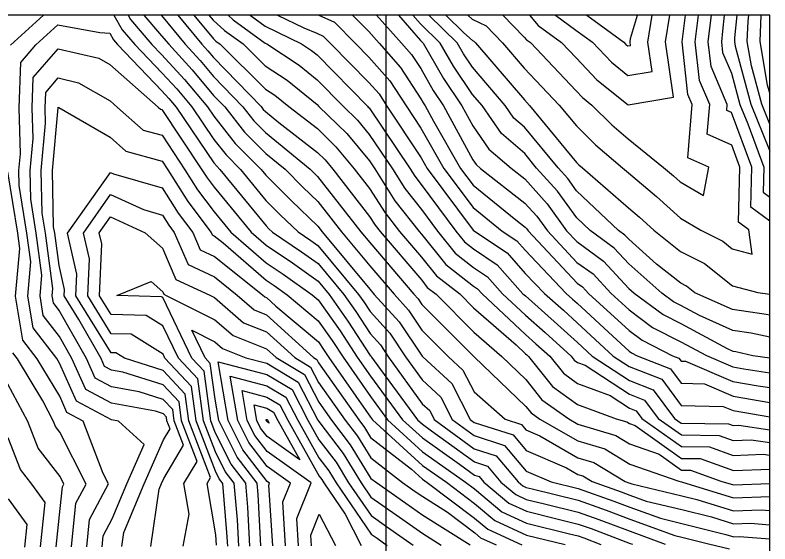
# Model space of a CAD drawing. Extents: x 42655 to 43811, y -141820 to -141156.
# Drawn here: x 43611.7 to 43685.8, y -141207.5 to -141155.6 of the extents above; entities that cross this region are included whole.
import ezdxf

# ---------------------------------------------------------------- set-up
doc = ezdxf.new("R2010")
doc.units = 0
for name, color, linetype in [('D-TTL', 7, 'Continuous'), ('ZE_HICN', 7, 'Continuous'), ('ZE_LWCN', 7, 'Continuous'), ('地形', 7, 'Continuous')]:
    doc.layers.add(name, color=color, linetype=linetype)

msp = doc.modelspace()

# ---------------------------------------------------------------- linework, layer by layer
at = {"layer": 'D-TTL'}
msp.add_lwpolyline([(42724.63, -141820.399), (43685.83, -141820.386), (43685.821, -141155.586), (42724.621, -141155.599), (42724.63, -141820.399)], dxfattribs=at)
at = {"layer": 'ZE_HICN'}
for points in [[(43624.334, -141155.587), (43626.068, -141157.607), (43626.769, -141158.456), (43629.089, -141160.968), (43631.184, -141163.465), (43632.278, -141164.593), (43634.228, -141167.08), (43636.299, -141169.16), (43638.199, -141170.727), (43639.949, -141172.48), (43641.41, -141173.878), (43643.75, -141176.863), (43646.528, -141180.207), (43648.91, -141183.002), (43650.337, -141184.569), (43651.646, -141186.539), (43654.253, -141189.139), (43655.671, -141190.441), (43656.763, -141192.593), (43659.812, -141195.275), (43661.429, -141195.796), (43661.868, -141196.316), (43663.228, -141196.902), (43666.969, -141199.047), (43668.53, -141199.509), (43671.615, -141201.382), (43671.965, -141201.506), (43672.069, -141201.545), (43672.266, -141201.616), (43677.163, -141202.781), (43678.657, -141203.156), (43682.258, -141204.266), (43684.985, -141204.178), (43685.822, -141204.237)], [(43632.599, -141155.587), (43633.114, -141156.046), (43636.248, -141158.327), (43636.418, -141158.41), (43639.594, -141160.518), (43641.353, -141161.933), (43643.909, -141164.537), (43645.318, -141165.913), (43646.466, -141167.307), (43648.74, -141170.677), (43649.975, -141172.614), (43651.589, -141174.666), (43653.182, -141176.819), (43654.91, -141178.976), (43656.705, -141180.368), (43658.083, -141181.294), (43659.561, -141182.951), (43661.815, -141185.064), (43663.748, -141186.762), (43666.294, -141189.082), (43666.605, -141189.467), (43666.925, -141189.697), (43667.667, -141189.973), (43672.028, -141192.823), (43673.523, -141193.402), (43674.864, -141195.204), (43677.135, -141196.814), (43680.836, -141196.855), (43682.226, -141197.351), (43683.981, -141197.286), (43685.822, -141197.563)], [(43647.189, -141155.587), (43649.64, -141158.347), (43650.612, -141159.439), (43651.524, -141160.845), (43652.764, -141163.006), (43653.77, -141164.49), (43656.654, -141169.802), (43656.968, -141170.26), (43657.407, -141170.636), (43661.762, -141174.039), (43662.947, -141175.345), (43663.97, -141176.767), (43666.878, -141179.865), (43668.454, -141181.007), (43670.197, -141182.9), (43671.988, -141184.534), (43674.303, -141186.25), (43677.091, -141187.673), (43679.593, -141189.018), (43682.191, -141190.136), (43683.284, -141190.324), (43685.822, -141190.705)], [(43656.162, -141155.586), (43656.589, -141155.98), (43657.956, -141156.656), (43659.557, -141158.3), (43661.7, -141160.793), (43665.138, -141164.436), (43666.815, -141166.471), (43668.681, -141168.332), (43671.335, -141170.57), (43671.925, -141171.083), (43674.68, -141173.392), (43677.034, -141175.53), (43679.038, -141176.696), (43681.212, -141177.8), (43682.136, -141178.541), (43684.104, -141179.053), (43683.77, -141176.673), (43682.743, -141175.928), (43682.891, -141170.515), (43682.088, -141168.347), (43679.682, -141167.274), (43679.92, -141164.366), (43678.916, -141162.013), (43678.493, -141158.21), (43678.814, -141155.586)], [(43685.822, -141163.262), (43685.61, -141162.477), (43684.874, -141158.18), (43684.985, -141155.586)], [(43624.999, -141207.766), (43625.827, -141202.148), (43626.055, -141201.598), (43626.275, -141201.103), (43628.228, -141197.81), (43627.314, -141195.43), (43627.165, -141194.313), (43626.238, -141193.324), (43623.865, -141192.576), (43621.144, -141192.077), (43619.549, -141191.23), (43618.693, -141189.308), (43616.02, -141184.603), (43615.443, -141183.855), (43615.328, -141183.161), (43615.395, -141182.417), (43614.66, -141177.002), (43614.338, -141175.021), (43614.244, -141170.841), (43614.676, -141166.198), (43614.634, -141164.676), (43614.689, -141163.187), (43615.912, -141161.762), (43617.921, -141162.229), (43621.01, -141164.005), (43621.735, -141164.643), (43624.257, -141166.877), (43626.115, -141167.386), (43628.366, -141170.774), (43629.602, -141172.738), (43631.238, -141174.909), (43632.885, -141176.915), (43636.35, -141179.903), (43638.024, -141181.032), (43640.866, -141183.04), (43641.455, -141183.535), (43643.604, -141186.605), (43645.288, -141189.181), (43646.579, -141191.028), (43649.737, -141195.323), (43651.696, -141197.111), (43655.327, -141199.68), (43656.801, -141200.754), (43657.256, -141200.901), (43657.718, -141201.448), (43660.183, -141203.518), (43661.906, -141204.311), (43664.909, -141205.046), (43667, -141205.563), (43668.278, -141206.015), (43672.097, -141207.459), (43672.323, -141207.541)], [(43634.743, -141207.72), (43634.529, -141203.902), (43634.33, -141201.559), (43632.898, -141199.698), (43631.341, -141196.582), (43630.892, -141195.413), (43630.242, -141190.55), (43629.032, -141189.259), (43626.19, -141183.332), (43626.069, -141183.256), (43621.667, -141183.131), (43625.052, -141181.745), (43626.188, -141182.767), (43626.284, -141182.993), (43626.531, -141183.108), (43631.289, -141185.494), (43633.096, -141187.059), (43636.39, -141188.367), (43637.328, -141189.219), (43640.105, -141190.883), (43641.503, -141193.585), (43642.75, -141195.356), (43644.601, -141197.782), (43646.627, -141201.079), (43647.168, -141201.498), (43650.056, -141203.508), (43651.732, -141204.684), (43656.379, -141207.617)], [(43615.714, -141207.81), (43616.112, -141204.026), (43616.328, -141201.917), (43616.474, -141201.644), (43616.098, -141200.902), (43613.931, -141198.101), (43612.917, -141195.498), (43610.966, -141191.819)], [(43635.802, -141196.146), (43635.425, -141195.391), (43635.162, -141193.873), (43636.418, -141194.2), (43637.073, -141194.593), (43637.481, -141195.381), (43639.664, -141199.273), (43636.431, -141196.964), (43635.802, -141196.146)], [(43640.785, -141207.691), (43640.72, -141206.667), (43641.556, -141204.606), (43643.147, -141207.68)]]:
    msp.add_lwpolyline(points, dxfattribs=at)
at = {"layer": 'ZE_LWCN'}
for points in [[(43611.232, -141158.53), (43614.453, -141155.587)], [(43621.389, -141155.587), (43622.181, -141157.02), (43623.427, -141158.472), (43626.085, -141161.24), (43627.561, -141162.837), (43629.046, -141164.608), (43631.205, -141167.794), (43632.399, -141169.317), (43633.823, -141170.748), (43636.321, -141173.793), (43637.726, -141175.199), (43639.484, -141176.884), (43640.729, -141177.724), (43641.43, -141178.219), (43645.42, -141183.018), (43645.935, -141183.754), (43646.549, -141184.694), (43648.49, -141186.827), (43650.04, -141189.159), (43651.669, -141191.415), (43653.5, -141193.097), (43654.617, -141195.3), (43656.783, -141196.879), (43659.76, -141197.838), (43661.888, -141200.357), (43664.344, -141201.416), (43666.984, -141202.068), (43670.491, -141203.31), (43672.081, -141203.911), (43675.085, -141204.998), (43677.176, -141205.495), (43681.516, -141206.585), (43682.271, -141206.817), (43682.842, -141206.799), (43685.822, -141207.012)], [(43622.772, -141155.587), (43623.006, -141156.011), (43625.112, -141158.464), (43626.077, -141159.469), (43628.325, -141161.902), (43630.588, -141164.601), (43631.194, -141165.495), (43633.313, -141168.198), (43635.842, -141170.738), (43636.309, -141171.308), (43638.837, -141173.839), (43641.421, -141176.314), (43641.859, -141176.872), (43646.539, -141182.507), (43646.968, -141183.011), (43649.413, -141185.698), (43651.658, -141189.075), (43651.734, -141189.151), (43654.586, -141191.769), (43656.372, -141195.291), (43656.777, -141195.587), (43660.595, -141196.817), (43661.878, -141198.337), (43665.852, -141200.05), (43666.977, -141200.695), (43667.446, -141200.834), (43668.374, -141201.397), (43671.228, -141202.408), (43672.075, -141202.728), (43673.676, -141203.307), (43677.17, -141204.138), (43680.087, -141204.87), (43682.265, -141205.542), (43683.914, -141205.488), (43685.822, -141205.625)], [(43626.025, -141155.587), (43626.059, -141155.626), (43628.389, -141158.448), (43629.853, -141160.033), (43631.175, -141161.609), (43634.064, -141164.584), (43635.143, -141165.961), (43636.289, -141167.112), (43640.657, -141170.715), (43641.061, -141171.12), (43641.398, -141171.443), (43645.642, -141176.854), (43646.517, -141177.908), (43650.852, -141182.992), (43651.26, -141183.44), (43651.634, -141184.003), (43656.621, -141188.977), (43656.746, -141189.103), (43656.773, -141189.127), (43661.857, -141194.007), (43662.371, -141194.644), (43663.228, -141195.259), (43666.962, -141197.4), (43669.613, -141198.185), (43672.06, -141199.67), (43676.877, -141201.357), (43677.157, -141201.423), (43677.228, -141201.441), (43682.252, -141202.99), (43685.822, -141202.874)], [(43627.653, -141155.587), (43630.01, -141158.441), (43630.618, -141159.099), (43631.166, -141159.753), (43635.849, -141164.576), (43636.058, -141164.842), (43636.28, -141165.065), (43637.584, -141166.141), (43641.387, -141169.072), (43642.137, -141169.804), (43642.878, -141170.705), (43646.505, -141175.365), (43647.04, -141176.204), (43647.545, -141176.845), (43651.622, -141181.629), (43652.176, -141182.32), (43653.029, -141182.982), (43656.735, -141186.724), (43659.48, -141189.114), (43661.845, -141191.384), (43663.43, -141193.35), (43666.07, -141195.245), (43666.954, -141195.752), (43670.696, -141196.86), (43672.051, -141197.682), (43674.937, -141198.693), (43677.151, -141200.263), (43678.042, -141200.273), (43681.023, -141201.337), (43682.246, -141201.714), (43685.822, -141201.598)], [(43629.238, -141155.587), (43631.158, -141157.91), (43631.407, -141158.133), (43631.819, -141158.432), (43636.269, -141162.845), (43637.19, -141163.457), (43638.565, -141164.563), (43641.376, -141166.729), (43643.197, -141168.507), (43644.998, -141170.695), (43646.492, -141172.614), (43648.019, -141175.007), (43649.457, -141176.836), (43651.612, -141179.364), (43653.087, -141181.205), (43655.363, -141182.971), (43656.723, -141184.345), (43660.897, -141187.979), (43661.833, -141188.856), (43661.951, -141188.96), (43662.106, -141189.102), (43664.488, -141192.056), (43666.945, -141193.819), (43670.726, -141195.223), (43671.779, -141195.535), (43672.042, -141195.694), (43672.6, -141195.89), (43677.146, -141199.113), (43678.973, -141199.134), (43682.24, -141200.299), (43685.822, -141200.168)], [(43630.727, -141155.587), (43631.149, -141156.097), (43632.261, -141157.089), (43634.09, -141158.421), (43636.258, -141160.571), (43638.392, -141161.987), (43641.364, -141164.378), (43641.532, -141164.549), (43644.258, -141167.21), (43646.479, -141169.908), (43647.003, -141170.685), (43648.997, -141173.811), (43651.37, -141176.827), (43651.601, -141177.098), (43653.999, -141180.09), (43656.713, -141182.196), (43657.121, -141182.47), (43657.558, -141182.96), (43661.824, -141186.96), (43662.849, -141187.861), (43664.2, -141189.092), (43665.546, -141190.761), (43666.935, -141191.758), (43670.151, -141192.952), (43672.034, -141194.183), (43672.68, -141194.433), (43673.259, -141195.211), (43677.14, -141197.964), (43679.905, -141197.994), (43682.233, -141198.825), (43685.173, -141198.717), (43685.822, -141198.815)], [(43634.769, -141155.587), (43636.24, -141156.657), (43639.81, -141158.394), (43640.795, -141159.048), (43641.341, -141159.487), (43646.287, -141164.526), (43646.379, -141164.616), (43646.454, -141164.707), (43650.476, -141170.669), (43650.954, -141171.417), (43651.578, -141172.21), (43654.98, -141176.81), (43655.822, -141177.861), (43656.696, -141178.539), (43659.044, -141180.118), (43661.564, -141182.941), (43661.806, -141183.168), (43664.646, -141185.663), (43666.916, -141187.731), (43668.364, -141189.072), (43672.021, -141191.462), (43674.366, -141192.371), (43676.469, -141195.196), (43677.129, -141195.664), (43681.768, -141195.716), (43682.219, -141195.876), (43682.788, -141195.855), (43685.822, -141196.311)], [(43637.464, -141155.587), (43640.051, -141156.845), (43641.331, -141157.363), (43641.947, -141157.639), (43642.675, -141158.38), (43646.442, -141162.205), (43647.437, -141163.322), (43648.212, -141164.517), (43651.565, -141169.593), (43652.174, -141170.661), (43656.687, -141176.692), (43656.822, -141176.801), (43660.006, -141178.942), (43661.795, -141180.947), (43663.686, -141182.931), (43665.545, -141184.564), (43666.906, -141185.805), (43670.424, -141189.062), (43672.015, -141190.102), (43675.209, -141191.34), (43677.121, -141193.908), (43681.251, -141194.012), (43682.212, -141194.425), (43685.822, -141195.047)], [(43641.513, -141155.587), (43643.059, -141156.279), (43645.109, -141158.369), (43646.43, -141159.71), (43648.496, -141162.027), (43650.104, -141164.508), (43651.552, -141166.7), (43653.804, -141170.653), (43656.677, -141174.491), (43659.514, -141176.788), (43660.968, -141177.766), (43661.785, -141178.681), (43665.824, -141182.921), (43666.443, -141183.466), (43666.897, -141183.879), (43670.398, -141187.12), (43672.008, -141188.588), (43672.246, -141188.765), (43672.806, -141189.051), (43676.052, -141190.309), (43677.111, -141191.73), (43679.397, -141191.788), (43682.205, -141192.995), (43685.822, -141193.618)], [(43644.825, -141155.587), (43646.418, -141157.21), (43647.437, -141158.358), (43649.554, -141160.733), (43651.538, -141163.793), (43651.778, -141164.212), (43651.973, -141164.499), (43652.782, -141165.989), (43655.435, -141170.645), (43656.666, -141172.29), (43660.876, -141175.698), (43661.774, -141176.4), (43661.937, -141176.58), (43662.078, -141176.776), (43666.888, -141181.899), (43667.413, -141182.28), (43667.994, -141182.911), (43671.998, -141186.561), (43673.275, -141187.508), (43676.267, -141189.034), (43676.896, -141189.278), (43677.1, -141189.553), (43677.543, -141189.564), (43682.198, -141191.565), (43684.675, -141191.992), (43685.822, -141192.164)], [(43649.336, -141155.587), (43651.511, -141158.09), (43651.763, -141158.337), (43653.75, -141161.8), (43655.568, -141164.482), (43656.638, -141166.453), (43658.208, -141168.744), (43660.399, -141170.622), (43661.751, -141171.678), (43663.956, -141174.11), (43665.861, -141176.758), (43666.869, -141177.831), (43669.495, -141179.734), (43671.979, -141182.433), (43672.495, -141182.889), (43675.331, -141184.993), (43677.083, -141185.886), (43681.62, -141188.328), (43682.184, -141188.579), (43682.498, -141188.624), (43684.165, -141188.997), (43685.822, -141189.245)], [(43685.822, -141187.215), (43683.986, -141186.804), (43682.174, -141186.545), (43678.927, -141185.097), (43677.074, -141184.1), (43676.359, -141183.735), (43675.201, -141182.877), (43671.967, -141180.016), (43670.536, -141178.461), (43668.17, -141176.747), (43666.858, -141175.505), (43664.966, -141172.876), (43662.912, -141170.61), (43661.739, -141169.191), (43659.448, -141167.228), (43657.56, -141164.472), (43656.624, -141163.378), (43654.736, -141160.594), (43653.436, -141158.329), (43651.503, -141156.433), (43650.767, -141155.586)], [(43685.822, -141185.062), (43685.474, -141184.985), (43682.164, -141184.511), (43678.464, -141182.861), (43677.625, -141182.188), (43677.064, -141181.903), (43674.701, -141180.028), (43671.956, -141177.599), (43671.577, -141177.188), (43670.95, -141176.734), (43666.845, -141172.849), (43665.976, -141171.641), (43665.032, -141170.6), (43661.727, -141166.602), (43660.688, -141165.711), (43659.832, -141164.462), (43656.611, -141160.699), (43655.722, -141159.388), (43655.11, -141158.321), (43652.321, -141155.586)], [(43654.002, -141155.586), (43655.772, -141157.321), (43656.599, -141158.083), (43656.734, -141158.15), (43656.893, -141158.313), (43661.714, -141163.921), (43662.214, -141164.45), (43666.832, -141170.054), (43667.075, -141170.296), (43667.421, -141170.588), (43671.941, -141174.526), (43673.016, -141175.427), (43674.437, -141176.718), (43677.049, -141178.79), (43679.419, -141179.994), (43682.153, -141182.187), (43684.632, -141182.832), (43685.822, -141183.002)], [(43659.592, -141155.586), (43661.685, -141157.737), (43661.919, -141158.008), (43662.297, -141158.287), (43666.798, -141163.034), (43667.416, -141163.681), (43668.335, -141164.421), (43670.287, -141166.368), (43671.909, -141167.735), (43675.382, -141170.55), (43676.344, -141171.357), (43677.017, -141171.967), (43679.31, -141173.301), (43679.837, -141170.529), (43677.774, -141169.609), (43678.201, -141164.374), (43677.784, -141163.397), (43677.208, -141158.216), (43677.53, -141155.586)], [(43662.201, -141155.586), (43663.074, -141156.595), (43665.344, -141158.273), (43666.783, -141159.79), (43668.837, -141161.943), (43671.893, -141164.404), (43676.367, -141163.644), (43675.562, -141158.224), (43676.003, -141155.586)], [(43664.775, -141155.586), (43666.77, -141157.061), (43668.4, -141158.258), (43670.258, -141160.205), (43671.879, -141161.511), (43674.253, -141161.108), (43673.826, -141158.232), (43674.268, -141155.586)], [(43667.847, -141155.586), (43671.465, -141158.244), (43671.679, -141158.468), (43671.865, -141158.618), (43672.138, -141158.571), (43672.089, -141158.241), (43672.147, -141157.895), (43672.826, -141155.586)], [(43685.822, -141175.81), (43683.95, -141174.451), (43684.058, -141170.509), (43682.072, -141165.154), (43681.591, -141164.94), (43681.639, -141164.358), (43680.048, -141160.629), (43679.778, -141158.204), (43680.069, -141155.829), (43680.093, -141155.586)], [(43681.349, -141155.586), (43681.188, -141157.173), (43681.063, -141158.198), (43681.179, -141159.245), (43682.054, -141161.295), (43682.877, -141164.352), (43683.648, -141166.25), (43685.225, -141170.504), (43685.158, -141172.975), (43685.822, -141173.457)], [(43682.57, -141155.586), (43682.36, -141157.802), (43682.343, -141158.192), (43682.422, -141158.652), (43683.955, -141164.347), (43685.754, -141168.777), (43685.822, -141168.959)], [(43685.822, -141166.284), (43685.033, -141164.342), (43684.016, -141160.565), (43683.609, -141158.186), (43683.694, -141156.169), (43683.75, -141155.586)], [(43620.216, -141207.789), (43620.326, -141206.713), (43621.205, -141205.067), (43622.64, -141201.614), (43624.351, -141197.755), (43621.85, -141195.456), (43621.159, -141195.329), (43617.7, -141193.492), (43616.045, -141189.774), (43615.772, -141189.322), (43613.444, -141186.3), (43612.922, -141183.173), (43613.227, -141179.816), (43612.846, -141177.01), (43612.084, -141172.317), (43612.051, -141170.851), (43612.203, -141169.223), (43612.078, -141164.688), (43612.241, -141160.25), (43613.726, -141158.518), (43615.887, -141156.544), (43619.987, -141157.288), (43620.979, -141157.347), (43621.356, -141158.029), (43621.742, -141158.48), (43626.094, -141163.01), (43626.797, -141163.771), (43627.504, -141164.615), (43631.215, -141170.093), (43631.484, -141170.436), (43631.804, -141170.757), (43636.333, -141176.277), (43636.614, -141176.559), (43636.966, -141176.896), (43639.828, -141178.826), (43641.438, -141179.964), (43643.983, -141183.025), (43645.158, -141184.704), (43646.559, -141186.848), (43647.567, -141187.956), (43648.372, -141189.167), (43651.68, -141193.75), (43652.415, -141194.424), (43652.863, -141195.308), (43656.789, -141198.171), (43658.925, -141198.859), (43661.098, -141201.432), (43661.567, -141201.826), (43661.895, -141201.976), (43662.467, -141202.116), (43666.989, -141203.233), (43669.753, -141204.211), (43672.086, -141205.094), (43676.495, -141206.689), (43677.183, -141206.853), (43679.783, -141207.506), (43681.855, -141208.006)], [(43622.156, -141207.779), (43622.362, -141206.386), (43624.348, -141201.606), (43626.257, -141197.299), (43626.899, -141196.216), (43626.598, -141195.433), (43626.549, -141195.066), (43626.244, -141194.74), (43625.464, -141194.495), (43621.151, -141193.703), (43618.624, -141192.361), (43617.268, -141189.315), (43616.032, -141187.139), (43614.444, -141185.077), (43614.125, -141183.167), (43614.311, -141181.116), (43613.753, -141177.006), (43613.211, -141173.669), (43613.148, -141170.846), (43613.44, -141167.711), (43613.356, -141164.682), (43613.465, -141161.719), (43615.898, -141158.882), (43619.897, -141159.813), (43620.994, -141160.443), (43625.741, -141164.624), (43625.949, -141164.808), (43626.102, -141164.85), (43630.034, -141170.766), (43630.547, -141171.581), (43631.227, -141172.483), (43634.857, -141176.906), (43636.342, -141178.186), (43638.926, -141179.929), (43641.447, -141181.71), (43642.545, -141183.032), (43644.381, -141185.655), (43646.569, -141189.003), (43646.644, -141189.085), (43646.704, -141189.175), (43647.569, -141190.373), (43651.204, -141195.316), (43651.69, -141195.76), (43652.591, -141196.397), (43656.795, -141199.463), (43658.09, -141199.88), (43659.408, -141201.44), (43660.875, -141202.672), (43661.901, -141203.144), (43663.688, -141203.581), (43666.995, -141204.398), (43669.016, -141205.113), (43672.092, -141206.276), (43675.544, -141207.526)], [(43628.188, -141207.751), (43628.764, -141204.581), (43628.262, -141201.588), (43629.557, -141199.405), (43628.03, -141195.426), (43627.78, -141193.561), (43626.231, -141191.907), (43622.266, -141190.658), (43621.136, -141190.451), (43620.474, -141190.099), (43620.119, -141189.301), (43617.944, -141185.473), (43616.508, -141183.156), (43616.537, -141182.517), (43615.999, -141180.18), (43615.567, -141176.997), (43615.466, -141176.373), (43615.341, -141170.836), (43615.913, -141164.685), (43615.913, -141164.67), (43615.913, -141164.656), (43615.925, -141164.641), (43615.945, -141164.646), (43615.987, -141164.67), (43621.027, -141167.584), (43622.565, -141168.946), (43626.127, -141169.922), (43626.698, -141170.782), (43628.656, -141173.894), (43630.94, -141176.924), (43631.046, -141177.17), (43631.25, -141177.265), (43632.109, -141177.956), (43636.358, -141181.619), (43637.123, -141182.135), (43638.42, -141183.051), (43641.465, -141185.61), (43642.827, -141187.555), (43643.894, -141189.188), (43646.589, -141193.042), (43648.271, -141195.33), (43651.702, -141198.463), (43655.935, -141201.456), (43656.808, -141202.111), (43659.491, -141204.365), (43661.912, -141205.478), (43666.131, -141206.511), (43667.006, -141206.728), (43667.541, -141206.917), (43669.23, -141207.556)], [(43618.719, -141207.796), (43618.993, -141205.114), (43620.86, -141201.623), (43620.346, -141200.61), (43618.374, -141195.472), (43616.775, -141194.623), (43616.06, -141193.018), (43613.837, -141189.331), (43612.444, -141187.523), (43611.719, -141183.178), (43612.143, -141178.515), (43611.939, -141177.015), (43610.957, -141170.965)], [(43631.476, -141207.636), (43631.389, -141206.615), (43630.544, -141201.577), (43630.886, -141200.999), (43628.745, -141195.423), (43628.396, -141192.808), (43626.224, -141190.49), (43622.414, -141189.29), (43621.566, -141188.764), (43621.128, -141188.751), (43617.659, -141183.15), (43617.756, -141181.026), (43616.827, -141176.991), (43621.044, -141171.027), (43621.337, -141171.161), (43626.139, -141172.553), (43627.711, -141175.05), (43629.129, -141176.933), (43629.855, -141178.626), (43631.259, -141179.279), (43635.968, -141183.063), (43636.2, -141183.264), (43636.366, -141183.33), (43637.285, -141184.165), (43641.475, -141187.685), (43642.05, -141188.506), (43642.5, -141189.195), (43646.598, -141195.056), (43646.805, -141195.337), (43651.709, -141199.814), (43654.043, -141201.465), (43656.815, -141203.545), (43658.799, -141205.211), (43661.917, -141206.645), (43665.703, -141207.573)], [(43632.568, -141207.73), (43632.494, -141206.391), (43632.084, -141201.57), (43631.737, -141201.118), (43631.359, -141200.363), (43629.461, -141195.419), (43629.011, -141192.055), (43626.403, -141189.271), (43626.217, -141188.883), (43623.067, -141186.928), (43621.119, -141186.873), (43618.811, -141183.145), (43618.975, -141179.535), (43618.388, -141176.984), (43621.054, -141173.212), (43624.278, -141174.689), (43626.152, -141175.232), (43626.765, -141176.207), (43627.319, -141176.941), (43628.665, -141180.082), (43631.269, -141181.293), (43633.486, -141183.075), (43635.165, -141184.529), (43636.374, -141185.009), (43640.988, -141189.202), (43641.319, -141189.4), (43641.485, -141189.721), (43645.442, -141195.343), (43645.999, -141196.073), (43646.608, -141197.064), (43650.637, -141200.181), (43651.715, -141201.165), (43652.152, -141201.474), (43656.821, -141204.978), (43658.107, -141206.057), (43661.446, -141207.593)], [(43633.656, -141207.725), (43633.511, -141205.146), (43633.207, -141201.564), (43632.317, -141200.408), (43631.35, -141198.473), (43630.176, -141195.416), (43629.626, -141191.303), (43627.717, -141189.265), (43626.203, -141186.108), (43624.568, -141185.092), (43621.11, -141184.994), (43619.962, -141183.139), (43620.194, -141178.045), (43619.948, -141176.976), (43621.065, -141175.398), (43624.464, -141176.955), (43626.167, -141178.488), (43627.475, -141181.537), (43630.807, -141183.088), (43631.278, -141183.324), (43634.131, -141185.794), (43636.382, -141186.688), (43639.158, -141189.211), (43640.712, -141190.142), (43641.494, -141191.653), (43644.096, -141195.35), (43645.3, -141196.927), (43646.617, -141199.072), (43649.738, -141201.486), (43650.994, -141202.36), (43651.723, -141202.872), (43654.164, -141204.412), (43656.828, -141206.411), (43657.415, -141206.904), (43658.939, -141207.605)], [(43635.83, -141207.714), (43635.547, -141202.657), (43635.453, -141201.554), (43633.479, -141198.988), (43631.69, -141195.409), (43631.326, -141193.301), (43630.857, -141189.797), (43630.347, -141189.252), (43629.042, -141186.532), (43631.299, -141187.664), (43632.062, -141188.324), (43634.351, -141189.233), (43636.397, -141189.767), (43639.499, -141191.625), (43641.433, -141195.362), (43641.512, -141195.505), (43643.903, -141198.636), (43645.665, -141201.505), (43646.636, -141202.928), (43649.117, -141204.656), (43651.741, -141206.497), (43653.537, -141207.63)], [(43617.223, -141207.803), (43617.66, -141203.516), (43618.667, -141201.633), (43616.077, -141196.532), (43615.658, -141195.99), (43615.461, -141195.486), (43614.39, -141193.465), (43611.903, -141189.34), (43611.445, -141188.745)], [(43636.988, -141207.709), (43636.604, -141201.73), (43636.678, -141201.548), (43636.452, -141201.387), (43634.06, -141198.277), (43632.624, -141195.404), (43631.625, -141189.63), (43636.402, -141190.875), (43638.892, -141192.367), (43640.445, -141195.367), (43641.521, -141197.286), (43643.204, -141199.491), (43644.445, -141201.511), (43646.644, -141204.735), (43648.179, -141205.804), (43650.8, -141207.643)], [(43638.254, -141207.703), (43637.976, -141203.376), (43638.721, -141201.538), (43636.445, -141199.912), (43634.641, -141197.567), (43633.558, -141195.4), (43632.804, -141191.044), (43636.407, -141191.984), (43638.286, -141193.109), (43639.457, -141195.372), (43641.529, -141199.067), (43642.505, -141200.345), (43643.225, -141201.517), (43646.653, -141206.543), (43647.24, -141206.951), (43648.243, -141207.655)], [(43639.52, -141207.697), (43639.348, -141205.021), (43640.764, -141201.528), (43636.438, -141198.438), (43635.221, -141196.857), (43634.491, -141195.395), (43633.983, -141192.459), (43636.413, -141193.092), (43637.679, -141193.851), (43638.469, -141195.377), (43641.538, -141200.848), (43641.806, -141201.2), (43642.005, -141201.522), (43644.1, -141204.594), (43645.691, -141207.668)], [(43636.383, -141195.436), (43636.358, -141195.387), (43636.341, -141195.287), (43636.423, -141195.309), (43636.466, -141195.334), (43636.493, -141195.386), (43636.636, -141195.641), (43636.424, -141195.489), (43636.383, -141195.436)], [(43614.172, -141207.817), (43614.633, -141203.441), (43613.323, -141201.659), (43612.204, -141200.213), (43610.991, -141197.097)], [(43612.631, -141207.825), (43612.864, -141205.604), (43611.02, -141203.095)]]:
    msp.add_lwpolyline(points, dxfattribs=at)
at = {"layer": '地形'}
msp.add_line((43648.124, -141349.372), (43648.122, -141155.587), dxfattribs=at)

doc.saveas('drawing.dxf')
